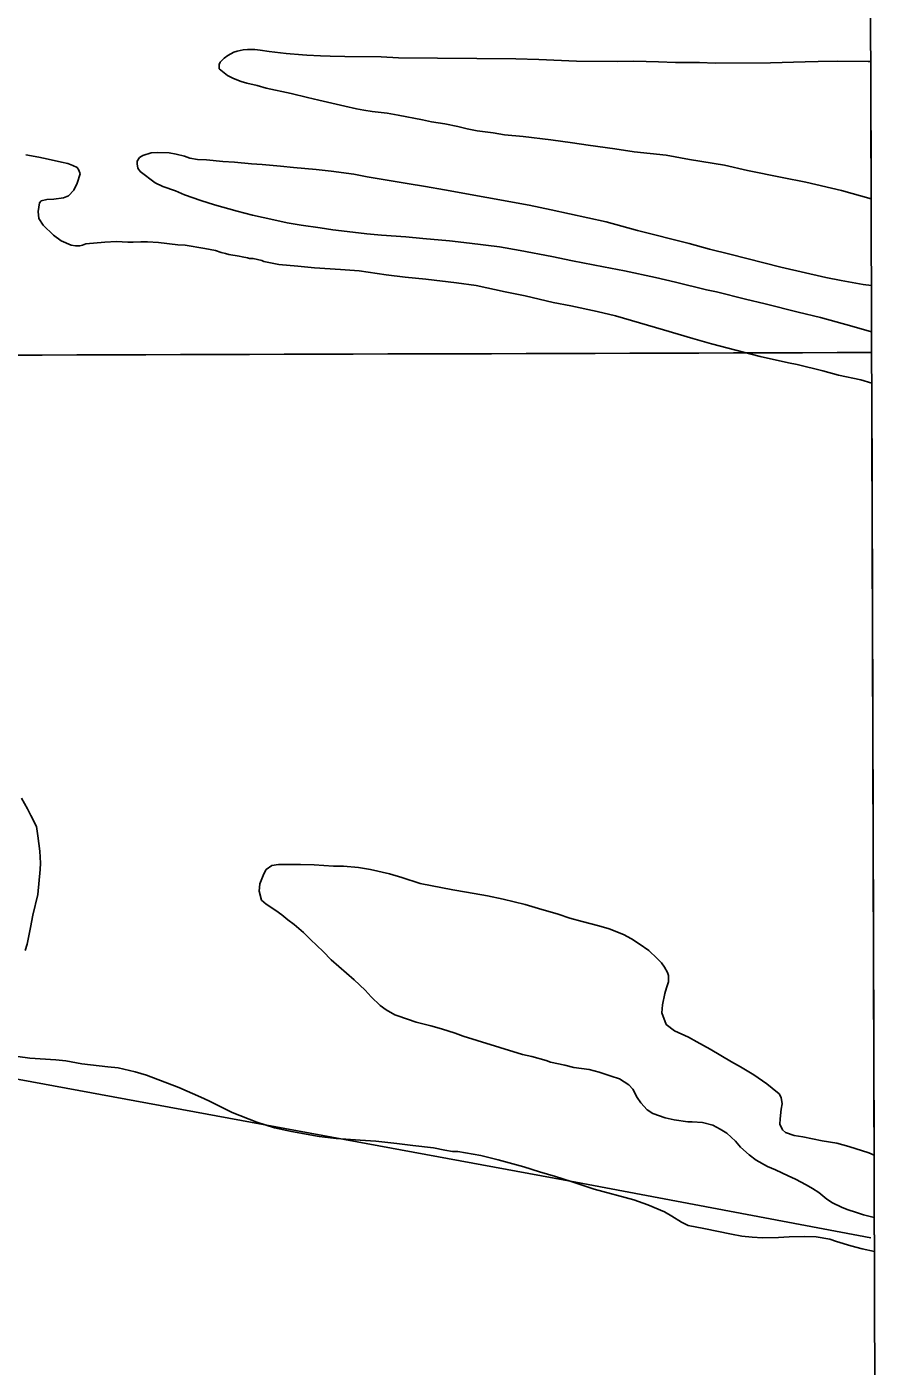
# Model space of a CAD drawing. Extents: x 3355724 to 3393621, y 594744 to 620174.
# Drawn here: x 3390428 to 3391453, y 605066 to 606660 of the extents above; entities that cross this region are included whole.
import ezdxf

# ---------------------------------------------------------------- set-up
doc = ezdxf.new("R2010")
doc.units = 0
for name, color, linetype in [('V-GRID-FRAM', 7, 'Continuous'), ('V-GRID-MAJR', 7, 'Continuous'), ('V-SITE-VEGE', 7, 'Continuous'), ('V-TOPO-SHOR', 7, 'Continuous')]:
    doc.layers.add(name, color=color, linetype=linetype)

msp = doc.modelspace()

# ---------------------------------------------------------------- linework, layer by layer
at = {"layer": 'V-GRID-FRAM'}
msp.add_lwpolyline([(3359807.6, 618312.1), (3391397.2, 618394.8), (3391452.7, 600211.2), (3359847.2, 600128.5), (3359807.6, 618312.1)], dxfattribs=at)
at = {"layer": 'V-GRID-MAJR'}
msp.add_spline([(3359834, 606189.7), (3365100.7, 606201.5), (3370367.4, 606214.2), (3375634.1, 606227.6), (3380900.8, 606241.7), (3386167.5, 606256.7), (3391434.2, 606272.4)], degree=3, dxfattribs=at)
at = {"layer": 'V-SITE-VEGE'}
for p, q in [((3390663.5, 606622.6), (3390667.6, 606625.8)), ((3390667.6, 606625.8), (3390674.9, 606629.7)), ((3390674.9, 606629.7), (3390678.9, 606631.2)), ((3390678.9, 606631.2), (3390686.2, 606632.5)), ((3390686.2, 606632.5), (3390691.3, 606633.2)), ((3390691.3, 606633.2), (3390700, 606633.1)), ((3390700, 606633.1), (3390706.2, 606632.4)), ((3390706.2, 606632.4), (3390716.8, 606630.8)), ((3390716.8, 606630.8), (3390723.7, 606629.7)), ((3390723.7, 606629.7), (3390737.1, 606628.1)), ((3390737.1, 606628.1), (3390756.8, 606626.8)), ((3390756.8, 606626.8), (3390761.9, 606626.4)), ((3390761.9, 606626.4), (3390777.9, 606625.5)), ((3390777.9, 606625.5), (3390789.5, 606625)), ((3390789.5, 606625), (3390807, 606624.5)), ((3390807, 606624.5), (3390850.3, 606624.1)), ((3390850.3, 606624.1), (3390871.1, 606623.2)), ((3390871.1, 606623.2), (3391010.5, 606621.9)), ((3390657.3, 606615), (3390658.8, 606617.9)), ((3390657.6, 606610.2), (3390657.3, 606615)), ((3390667.4, 606602.1), (3390657.6, 606610.2)), ((3390658.8, 606617.9), (3390663.5, 606622.6)), ((3391010.5, 606621.9), (3391037.8, 606621.3)), ((3391037.8, 606621.3), (3391082.9, 606619.1)), ((3391082.9, 606619.1), (3391131.3, 606618.6)), ((3391131.3, 606618.6), (3391151, 606619.2)), ((3391151, 606619.2), (3391180.5, 606618.2)), ((3391180.5, 606618.2), (3391200.5, 606617.6)), ((3391200.5, 606617.6), (3391229.3, 606617.4)), ((3391229.3, 606617.4), (3391247.8, 606616.9)), ((3391247.8, 606616.9), (3391313.7, 606617)), ((3391313.7, 606617), (3391354.9, 606618.4)), ((3391354.9, 606618.4), (3391370.5, 606618.6)), ((3391370.5, 606618.6), (3391393.1, 606619.2)), ((3391393.1, 606619.2), (3391430.2, 606618.8)), ((3391430.2, 606618.8), (3391433.1, 606618.9)), ((3391433.1, 606618.9), (3391433.6, 606455.4)), ((3390674.6, 606598.4), (3390667.4, 606602.1)), ((3390683.7, 606595.1), (3390674.6, 606598.4)), ((3390690.6, 606592.8), (3390683.7, 606595.1)), ((3390702.9, 606590.2), (3390690.6, 606592.8)), ((3390713.5, 606587.1), (3390702.9, 606590.2)), ((3390743.3, 606580.7), (3390713.5, 606587.1)), ((3390762.5, 606575.8), (3390743.3, 606580.7)), ((3390776.3, 606572.7), (3390762.5, 606575.8)), ((3390807.2, 606565.5), (3390776.3, 606572.7)), ((3390821, 606562.5), (3390807.2, 606565.5)), ((3390829.7, 606561), (3390821, 606562.5)), ((3390839.5, 606559.1), (3390829.7, 606561)), ((3390857.4, 606557.1), (3390839.5, 606559.1)), ((3390870.4, 606554.8), (3390857.4, 606557.1)), ((3390899.5, 606549.4), (3390870.4, 606554.8)), ((3390910.4, 606547.1), (3390899.5, 606549.4)), ((3390926, 606544.4), (3390910.4, 606547.1)), ((3390941.7, 606541.4), (3390926, 606544.4)), ((3390952.6, 606538.7), (3390941.7, 606541.4)), ((3390964.6, 606536.4), (3390952.6, 606538.7)), ((3390983.8, 606533.7), (3390964.6, 606536.4)), ((3390997.3, 606531.4), (3390983.8, 606533.7)), ((3391019.5, 606529.4), (3390997.3, 606531.4)), ((3391052.2, 606525.4), (3391019.5, 606529.4)), ((3391078, 606521.9), (3391052.2, 606525.4)), ((3391096.9, 606519.2), (3391078, 606521.9)), ((3391128.6, 606514.9), (3391096.9, 606519.2)), ((3391151.5, 606511.4), (3391128.6, 606514.9)), ((3391189.7, 606507.1), (3391151.5, 606511.4)), ((3390427.3, 606507.8), (3390442.9, 606504.8)), ((3390442.9, 606504.8), (3390453.8, 606502.5)), ((3390453.8, 606502.5), (3390469.8, 606499.1)), ((3390469.8, 606499.1), (3390477.4, 606497.2)), ((3390477.4, 606497.2), (3390483.3, 606495)), ((3390559.7, 606496.8), (3390559.8, 606500.1)), ((3390560.8, 606491.7), (3390559.7, 606496.8)), ((3390559.8, 606500.1), (3390562.7, 606504.4)), ((3390562.7, 606504.4), (3390566.7, 606506.9)), ((3390566.7, 606506.9), (3390576.6, 606510.1)), ((3390576.6, 606510.1), (3390584.6, 606510.4)), ((3390584.6, 606510.4), (3390598.1, 606509.9)), ((3390598.1, 606509.9), (3390606.4, 606508.4)), ((3390606.4, 606508.4), (3390616.2, 606506.1)), ((3390616.2, 606506.1), (3390622.4, 606503.9)), ((3390622.4, 606503.9), (3390631.5, 606502.3)), ((3390631.5, 606502.3), (3390642.4, 606501.9)), ((3390642.4, 606501.9), (3390661.7, 606499.9)), ((3390661.7, 606499.9), (3390675.9, 606499)), ((3390675.9, 606499), (3390695.9, 606497)), ((3390695.9, 606497), (3390708.6, 606496.2)), ((3390708.6, 606496.2), (3390730.4, 606494.2)), ((3391217.3, 606502.1), (3391189.7, 606507.1)), ((3391259.1, 606495.2), (3391217.3, 606502.1)), ((3390483.3, 606495), (3390488.3, 606492.4)), ((3390488.3, 606492.4), (3390490.5, 606489.4)), ((3390491.9, 606485), (3390488.5, 606473.8)), ((3390490.5, 606489.4), (3390491.9, 606485)), ((3390563.3, 606487.7), (3390560.8, 606491.7)), ((3390581.4, 606474.4), (3390563.3, 606487.7)), ((3390730.4, 606494.2), (3390746.1, 606492.6)), ((3390746.1, 606492.6), (3390773, 606490.1)), ((3390773, 606490.1), (3390790.8, 606488.1)), ((3390790.8, 606488.1), (3390817.7, 606484.6)), ((3390817.7, 606484.6), (3390833.7, 606481.6)), ((3390833.7, 606481.6), (3390859.9, 606477.3)), ((3391286.3, 606489.1), (3391259.1, 606495.2)), ((3391327.8, 606480.7), (3391286.3, 606489.1)), ((3391355.7, 606475.3), (3391327.8, 606480.7)), ((3390484.4, 606465.8), (3390478.2, 606459)), ((3390488.5, 606473.8), (3390484.4, 606465.8)), ((3390590.4, 606470), (3390581.4, 606474.4)), ((3390605.3, 606464.7), (3390590.4, 606470)), ((3390616.2, 606460.2), (3390605.3, 606464.7)), ((3390859.9, 606477.3), (3390881.3, 606473.5)), ((3390881.3, 606473.5), (3390903.2, 606470)), ((3390903.2, 606470), (3390925.7, 606466.2)), ((3390925.7, 606466.2), (3391026.4, 606447.8)), ((3391398.2, 606465.1), (3391355.7, 606475.3)), ((3391433.6, 606455.4), (3391398.2, 606465.1)), ((3390443.5, 606450.5), (3390442, 606440.4)), ((3390445.7, 606453.1), (3390443.5, 606450.5)), ((3390452.3, 606454.5), (3390445.7, 606453.1)), ((3390460.7, 606455.1), (3390452.3, 606454.5)), ((3390472.3, 606456.5), (3390460.7, 606455.1)), ((3390478.2, 606459), (3390472.3, 606456.5)), ((3390635.8, 606453.5), (3390616.2, 606460.2)), ((3390652.1, 606448.3), (3390635.8, 606453.5)), ((3390679, 606440.7), (3390652.1, 606448.3)), ((3391026.4, 606447.8), (3391052.5, 606442.4)), ((3390442, 606440.4), (3390443, 606432)), ((3390443, 606432), (3390448, 606423.9)), ((3390697.1, 606435.8), (3390679, 606440.7)), ((3390722.6, 606430.2), (3390697.1, 606435.8)), ((3391052.5, 606442.4), (3391118.3, 606428)), ((3390448, 606423.9), (3390460.3, 606412.2)), ((3390738.6, 606426.7), (3390722.6, 606430.2)), ((3390754.9, 606424), (3390738.6, 606426.7)), ((3390777.8, 606420.9), (3390754.9, 606424)), ((3390792.7, 606418.6), (3390777.8, 606420.9)), ((3390816.7, 606415.8), (3390792.7, 606418.6)), ((3390833.1, 606413.5), (3390816.7, 606415.8)), ((3391118.3, 606428), (3391155.3, 606417.8)), ((3391155.3, 606417.8), (3391217.1, 606402)), ((3390460.3, 606412.2), (3390469.3, 606405.5)), ((3390469.3, 606405.5), (3390481.3, 606400.3)), ((3390481.3, 606400.3), (3390486.4, 606399.5)), ((3390491.5, 606399.5), (3390494.8, 606400.2)), ((3390494.8, 606400.2), (3390498.8, 606401.6)), ((3390498.8, 606401.6), (3390521.4, 606403.6)), ((3390521.4, 606403.6), (3390535.2, 606404.6)), ((3390535.2, 606404.6), (3390548.7, 606403.7)), ((3390548.7, 606403.7), (3390554.9, 606403.7)), ((3390554.9, 606403.7), (3390564.3, 606404.3)), ((3390564.3, 606404.3), (3390572, 606404.2)), ((3390572, 606404.2), (3390585.4, 606403.4)), ((3390585.4, 606403.4), (3390608.4, 606400.6)), ((3390608.4, 606400.6), (3390617.1, 606400.2)), ((3390617.1, 606400.2), (3390640.4, 606396.3)), ((3390850.9, 606411.9), (3390833.1, 606413.5)), ((3390879.7, 606410.2), (3390850.9, 606411.9)), ((3390900, 606408.1), (3390879.7, 606410.2)), ((3390931.7, 606405.3), (3390900, 606408.1)), ((3390955.3, 606402.5), (3390931.7, 606405.3)), ((3390991, 606398.2), (3390955.3, 606402.5)), ((3391217.1, 606402), (3391241.1, 606395.6)), ((3390486.4, 606399.5), (3390491.5, 606399.5)), ((3390640.4, 606396.3), (3390653.1, 606393.7)), ((3390653.1, 606393.7), (3390660, 606391.4)), ((3390660, 606391.4), (3390665.1, 606390.3)), ((3390665.1, 606390.3), (3390669.1, 606389.1)), ((3390669.1, 606389.1), (3390681.1, 606387.2)), ((3390681.1, 606387.2), (3390685, 606386.4)), ((3390685, 606386.4), (3390691.2, 606384.9)), ((3390691.2, 606384.9), (3390693.4, 606384.5)), ((3390693.4, 606384.5), (3390697.8, 606384.5)), ((3390697.8, 606384.5), (3390708.3, 606381.9)), ((3391015.7, 606394), (3390991, 606398.2)), ((3391053.5, 606386.7), (3391015.7, 606394)), ((3391078.2, 606381.4), (3391053.5, 606386.7)), ((3391241.1, 606395.6), (3391265.4, 606389.5)), ((3391265.4, 606389.5), (3391326.1, 606374)), ((3390708.3, 606381.9), (3390710.8, 606380.7)), ((3390710.8, 606380.7), (3390728.3, 606377.3)), ((3390728.3, 606377.3), (3390751.2, 606375.3)), ((3390751.2, 606375.3), (3390770.8, 606373.3)), ((3390770.8, 606373.3), (3390802.1, 606371.2)), ((3390802.1, 606371.2), (3390824, 606369.5)), ((3390824, 606369.5), (3390856.3, 606364.9)), ((3391114.9, 606374.5), (3391078.2, 606381.4)), ((3391140, 606369.5), (3391114.9, 606374.5)), ((3391177, 606361.6), (3391140, 606369.5)), ((3391326.1, 606374), (3391379.5, 606361.5)), ((3390856.3, 606364.9), (3390878.9, 606362.1)), ((3390878.9, 606362.1), (3390903.6, 606359.7)), ((3390903.6, 606359.7), (3390940, 606355.4)), ((3390940, 606355.4), (3390963.2, 606352.2)), ((3390963.2, 606352.2), (3390998.1, 606344.6)), ((3391200.7, 606356.2), (3391177, 606361.6)), ((3391237.7, 606347.2), (3391200.7, 606356.2)), ((3391379.5, 606361.5), (3391398, 606358.1)), ((3391398, 606358.1), (3391424.2, 606353.5)), ((3391424.2, 606353.5), (3391434, 606352)), ((3390998.1, 606344.6), (3391021.7, 606339.7)), ((3391021.7, 606339.7), (3391055.2, 606332.1)), ((3391249.3, 606344.5), (3391237.7, 606347.2)), ((3391284.2, 606335.8), (3391249.3, 606344.5)), ((3391434, 606352), (3391434.1, 606297)), ((3391055.2, 606332.1), (3391076.2, 606327.9)), ((3391076.2, 606327.9), (3391107.5, 606321.1)), ((3391107.5, 606321.1), (3391129.3, 606316.1)), ((3391307.5, 606330.5), (3391284.2, 606335.8)), ((3391346.7, 606320.3), (3391307.5, 606330.5)), ((3391373.2, 606313.9), (3391346.7, 606320.3)), ((3391129.3, 606316.1), (3391186.3, 606299.6)), ((3391410.6, 606303.7), (3391373.2, 606313.9)), ((3391186.3, 606299.6), (3391221.2, 606289.1)), ((3391221.2, 606289.1), (3391243.7, 606282.7)), ((3391434.1, 606297), (3391410.6, 606303.7)), ((3391243.7, 606282.7), (3391301.4, 606267.6)), ((3391301.4, 606267.6), (3391335.2, 606260)), ((3391335.2, 606260), (3391345.4, 606258.1)), ((3391345.4, 606258.1), (3391375.9, 606250.5)), ((3391375.9, 606250.5), (3391394.8, 606245.6)), ((3391394.8, 606245.6), (3391421.3, 606239.9)), ((3391421.3, 606239.9), (3391434.3, 606236.1)), ((3391434.3, 606236.1), (3391437.1, 605317.4)), ((3390429.2, 605729.4), (3390422, 605742.2)), ((3390433.1, 605721.4), (3390429.2, 605729.4)), ((3390439.9, 605708.2), (3390433.1, 605721.4)), ((3390441.6, 605697.3), (3390439.9, 605708.2)), ((3390444, 605679.1), (3390441.6, 605697.3)), ((3390444.6, 605664.9), (3390444, 605679.1)), ((3390441.7, 605627.4), (3390444.5, 605657.2)), ((3390444.5, 605657.2), (3390444.6, 605664.9)), ((3390710.6, 605652.2), (3390705.8, 605640.3)), ((3390713.6, 605657.3), (3390710.6, 605652.2)), ((3390720.2, 605662), (3390713.6, 605657.3)), ((3390728.2, 605663), (3390720.2, 605662)), ((3390743.9, 605663.2), (3390728.2, 605663)), ((3390754.4, 605663.1), (3390743.9, 605663.2)), ((3390770.4, 605662.6), (3390754.4, 605663.1)), ((3390782.1, 605661.8), (3390770.4, 605662.6)), ((3390793.4, 605661.3), (3390782.1, 605661.8)), ((3390805.4, 605661.2), (3390793.4, 605661.3)), ((3390823.2, 605659.6), (3390805.4, 605661.2)), ((3390837.7, 605657.3), (3390823.2, 605659.6)), ((3390860.3, 605652), (3390837.7, 605657.3)), ((3390874.8, 605647.8), (3390860.3, 605652)), ((3390705.8, 605640.3), (3390705, 605631.5)), ((3390896.9, 605640.7), (3390874.8, 605647.8)), ((3390935.8, 605633.1), (3390896.9, 605640.7)), ((3390435.7, 605603), (3390441.7, 605627.4)), ((3390705, 605631.5), (3390707.8, 605620.9)), ((3390707.8, 605620.9), (3390713.6, 605615.8)), ((3390951.8, 605630.4), (3390935.8, 605633.1)), ((3390976.9, 605625.8), (3390951.8, 605630.4)), ((3390995.4, 605622), (3390976.9, 605625.8)), ((3391021.6, 605615.5), (3390995.4, 605622)), ((3390433, 605588.1), (3390435.7, 605603)), ((3390713.6, 605615.8), (3390725.1, 605608.4)), ((3390725.1, 605608.4), (3390732, 605603.2)), ((3390732, 605603.2), (3390739.2, 605597.4)), ((3391037.5, 605610.7), (3391021.6, 605615.5)), ((3391061.1, 605603.9), (3391037.5, 605610.7)), ((3391074.9, 605599.4), (3391061.1, 605603.9)), ((3390428.8, 605568.2), (3390433, 605588.1)), ((3390739.2, 605597.4), (3390746.8, 605591.8)), ((3390746.8, 605591.8), (3390757.7, 605582.3)), ((3391089.5, 605595.3), (3391074.9, 605599.4)), ((3391109.4, 605590.3), (3391089.5, 605595.3)), ((3391121.8, 605586.6), (3391109.4, 605590.3)), ((3390757.7, 605582.3), (3390766, 605573.8)), ((3390766, 605573.8), (3390781.1, 605559.8)), ((3391138.8, 605579.9), (3391121.8, 605586.6)), ((3391148.3, 605574.7), (3391138.8, 605579.9)), ((3391157.3, 605568.8), (3391148.3, 605574.7)), ((3390426.5, 605560.9), (3390428.8, 605568.2)), ((3390781.1, 605559.8), (3390790.9, 605549.6)), ((3391168.9, 605560.7), (3391157.3, 605568.8)), ((3391179, 605551.1), (3391168.9, 605560.7)), ((3390790.9, 605549.6), (3390818, 605526)), ((3391184, 605546), (3391179, 605551.1)), ((3391187.6, 605540.8), (3391184, 605546)), ((3391191.2, 605534.6), (3391187.6, 605540.8)), ((3390818, 605526), (3390831.3, 605513.5)), ((3391190, 605516.4), (3391192.2, 605523.7)), ((3391192.3, 605531), (3391191.2, 605534.6)), ((3391192.2, 605523.7), (3391192.3, 605531)), ((3390831.3, 605513.5), (3390838.5, 605505.8)), ((3391185.4, 605496.1), (3391188.1, 605509.5)), ((3391188.1, 605509.5), (3391190, 605516.4)), ((3390838.5, 605505.8), (3390849, 605495.5)), ((3390849, 605495.5), (3390856.2, 605490.3)), ((3391184.6, 605486.6), (3391185.4, 605496.1)), ((3390856.2, 605490.3), (3390866.4, 605484.4)), ((3390866.4, 605484.4), (3390870, 605482.9)), ((3390870, 605482.9), (3390892.1, 605475.5)), ((3390892.1, 605475.5), (3390909.6, 605471.3)), ((3391189.6, 605472.7), (3391184.6, 605486.6)), ((3390909.6, 605471.3), (3390922.3, 605467.5)), ((3390922.3, 605467.5), (3390938.3, 605462.3)), ((3390938.3, 605462.3), (3390948.1, 605458.9)), ((3391199.3, 605465.4), (3391189.6, 605472.7)), ((3391216, 605457.6), (3391199.3, 605465.4)), ((3390948.1, 605458.9), (3390964.4, 605453.7)), ((3390964.4, 605453.7), (3391018.5, 605437.2)), ((3391226.1, 605452), (3391216, 605457.6)), ((3391242.1, 605443.5), (3391226.1, 605452)), ((3391267.4, 605428.3), (3391242.1, 605443.5)), ((3390431.9, 605432.7), (3390403.6, 605436.6)), ((3390462.9, 605430.6), (3390431.9, 605432.7)), ((3390474.9, 605429.4), (3390462.9, 605430.6)), ((3390494.1, 605425.9), (3390474.9, 605429.4)), ((3391018.5, 605437.2), (3391029.7, 605434.5)), ((3391029.7, 605434.5), (3391046.8, 605430)), ((3391046.8, 605430), (3391051.9, 605428.1)), ((3391051.9, 605428.1), (3391069, 605424.3)), ((3391277.9, 605422.4), (3391267.4, 605428.3)), ((3390525, 605422.4), (3390494.1, 605425.9)), ((3390537.4, 605421.2), (3390525, 605422.4)), ((3390557.4, 605416.6), (3390537.4, 605421.2)), ((3390570.8, 605412.5), (3390557.4, 605416.6)), ((3390609.6, 605397.9), (3390570.8, 605412.5)), ((3391069, 605424.3), (3391079.5, 605421.7)), ((3391079.5, 605421.7), (3391098, 605419)), ((3391098, 605419), (3391110, 605415.9)), ((3391110, 605415.9), (3391124.2, 605411.4)), ((3391293.9, 605412.8), (3391277.9, 605422.4)), ((3391309.4, 605402.1), (3391293.9, 605412.8)), ((3390635.7, 605386.1), (3390609.6, 605397.9)), ((3391124.2, 605411.4), (3391134, 605408.1)), ((3391134, 605408.1), (3391145.2, 605401.1)), ((3391145.2, 605401.1), (3391149.9, 605395.6)), ((3391315.6, 605397), (3391309.4, 605402.1)), ((3391324.2, 605390.3), (3391315.6, 605397)), ((3390645.2, 605382), (3390635.7, 605386.1)), ((3390673.1, 605368.2), (3390645.2, 605382)), ((3391149.9, 605395.6), (3391154.9, 605385.7)), ((3391154.9, 605385.7), (3391159.6, 605379.4)), ((3391326.4, 605385.9), (3391324.2, 605390.3)), ((3391327.8, 605378.3), (3391326.4, 605385.9)), ((3390702.5, 605356.7), (3390673.1, 605368.2)), ((3391159.6, 605379.4), (3391167.1, 605371)), ((3391167.1, 605371), (3391173.7, 605366.9)), ((3391173.7, 605366.9), (3391188.2, 605361.7)), ((3391325.1, 605360.5), (3391326.6, 605372.1)), ((3391326.6, 605372.1), (3391327.8, 605378.3)), ((3390723.2, 605349.9), (3390702.5, 605356.7)), ((3390743.5, 605345.4), (3390723.2, 605349.9)), ((3391188.2, 605361.7), (3391199.1, 605359.1)), ((3391199.1, 605359.1), (3391215.4, 605357.1)), ((3391215.4, 605357.1), (3391220.5, 605357)), ((3391220.5, 605357), (3391232.9, 605356.2)), ((3391232.9, 605356.2), (3391245.3, 605352.8)), ((3391245.3, 605352.8), (3391253.9, 605348)), ((3391253.9, 605348), (3391261.6, 605343.6)), ((3391325, 605354.3), (3391325.1, 605360.5)), ((3391328.2, 605347.3), (3391325, 605354.3)), ((3390776.6, 605339.6), (3390743.5, 605345.4)), ((3390796.9, 605336.9), (3390776.6, 605339.6)), ((3390825.3, 605335.2), (3390796.9, 605336.9)), ((3390843.9, 605333.9), (3390825.3, 605335.2)), ((3390869, 605331.1), (3390843.9, 605333.9)), ((3391261.6, 605343.6), (3391272, 605334)), ((3391272, 605334), (3391278.1, 605326.7)), ((3391331.8, 605344.4), (3391328.2, 605347.3)), ((3391342, 605340.6), (3391331.8, 605344.4)), ((3391352.2, 605339.1), (3391342, 605340.6)), ((3391375.4, 605334.5), (3391352.2, 605339.1)), ((3391392.9, 605331.4), (3391375.4, 605334.5)), ((3390887.9, 605328.8), (3390869, 605331.1)), ((3390912.6, 605326), (3390887.9, 605328.8)), ((3390926.1, 605323.3), (3390912.6, 605326)), ((3390935.1, 605321.8), (3390926.1, 605323.3)), ((3390941.7, 605321.7), (3390935.1, 605321.8)), ((3390969, 605316.7), (3390941.7, 605321.7)), ((3390989.7, 605311.8), (3390969, 605316.7)), ((3391278.1, 605326.7), (3391288.3, 605317.5)), ((3391288.3, 605317.5), (3391296.9, 605311.2)), ((3391407, 605327.7), (3391392.9, 605331.4)), ((3391431, 605320.2), (3391407, 605327.7)), ((3391437.1, 605317.4), (3391431, 605320.2)), ((3391020.2, 605303.5), (3390989.7, 605311.8)), ((3391038.7, 605297.5), (3391020.2, 605303.5)), ((3391296.9, 605311.2), (3391310.3, 605303.8)), ((3391310.3, 605303.8), (3391319.8, 605299.7)), ((3391057.9, 605291.9), (3391038.7, 605297.5)), ((3391076.4, 605285.9), (3391057.9, 605291.9)), ((3391103.7, 605276.9), (3391076.4, 605285.9)), ((3391319.8, 605299.7), (3391334.6, 605292.7)), ((3391334.6, 605292.7), (3391343.7, 605288.6)), ((3391343.7, 605288.6), (3391356.4, 605281.9)), ((3391150.9, 605264.1), (3391103.7, 605276.9)), ((3391356.4, 605281.9), (3391363.6, 605277.5)), ((3391363.6, 605277.5), (3391371.2, 605273)), ((3391371.2, 605273), (3391381, 605264.9)), ((3391167.6, 605258.1), (3391150.9, 605264.1)), ((3391187.5, 605249.9), (3391167.6, 605258.1)), ((3391381, 605264.9), (3391387.5, 605260.5)), ((3391387.5, 605260.5), (3391398.4, 605255.3)), ((3391398.4, 605255.3), (3391404.9, 605252.7)), ((3391404.9, 605252.7), (3391416.1, 605249)), ((3391196.2, 605244.8), (3391187.5, 605249.9)), ((3391207.8, 605237.4), (3391196.2, 605244.8)), ((3391215.8, 605233.7), (3391207.8, 605237.4)), ((3391416.1, 605249), (3391424.5, 605246.3)), ((3391424.5, 605246.3), (3391437.3, 605243.1)), ((3391437.3, 605243.1), (3391437.5, 605202.8)), ((3391234.3, 605229.9), (3391215.8, 605233.7)), ((3391267.4, 605223.4), (3391234.3, 605229.9)), ((3391279.7, 605220.7), (3391267.4, 605223.4)), ((3391292.1, 605219.5), (3391279.7, 605220.7)), ((3391354.7, 605220.4), (3391336.1, 605220.2)), ((3391368.2, 605219.9), (3391354.7, 605220.4)), ((3391304.1, 605219), (3391292.1, 605219.5)), ((3391323.4, 605219.2), (3391304.1, 605219)), ((3391336.1, 605220.2), (3391323.4, 605219.2)), ((3391384.2, 605217.2), (3391368.2, 605219.9)), ((3391392.2, 605214.6), (3391384.2, 605217.2)), ((3391409.2, 605209.3), (3391392.2, 605214.6)), ((3391422.7, 605205.6), (3391409.2, 605209.3)), ((3391437.5, 605202.8), (3391422.7, 605205.6))]:
    msp.add_line(p, q, dxfattribs=at)
at = {"layer": 'V-TOPO-SHOR'}
msp.add_lwpolyline([(3390164.4, 604714.7), (3390233.7, 605037.2), (3390296.5, 605429.9), (3391081.9, 605285.1), (3391433.1, 605219)], dxfattribs=at)

doc.saveas('drawing.dxf')
